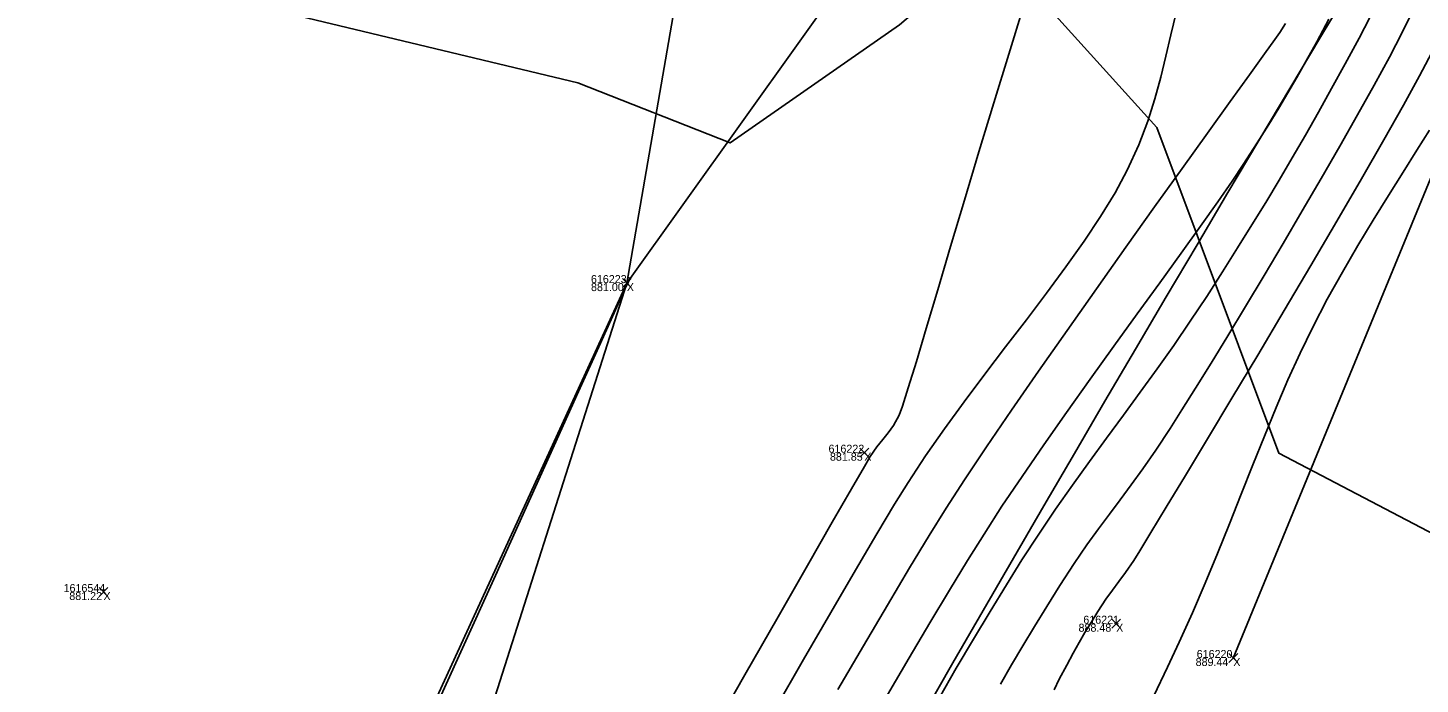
# Model space of a CAD drawing. Extents: x 1957117 to 1971063, y 701601 to 715861.
# Drawn here: x 1963562.9 to 1963623.8, y 706954.2 to 706982.9 of the extents above; entities that cross this region are included whole.
import ezdxf

# ---------------------------------------------------------------- set-up
doc = ezdxf.new("R2010")
doc.units = 0
for name, color, linetype in [('AP_X_Lights', 7, 'Continuous'), ('DT_X_Break_Line', 7, 'Continuous'), ('DT_X_Contour_Major', 7, 'Continuous'), ('DT_X_Contour_Minor', 7, 'Continuous'), ('DT_X_TIN_Hull', 7, 'Continuous'), ('GE_X_CL_20', 7, 'Continuous'), ('PV_P_Shoulder', 7, 'Continuous'), ('RS_Raster1', 7, 'Continuous'), ('RW_X_Esmt_RR', 7, 'Continuous'), ('SC_Scratch1', 7, 'Continuous'), ('SC_Shading5', 7, 'Continuous'), ('VG_X_Tree_Line_Rt', 7, 'Continuous')]:
    doc.layers.add(name, color=color, linetype=linetype)

msp = doc.modelspace()

# ---------------------------------------------------------------- linework, layer by layer
at = {"layer": 'AP_X_Lights'}
for p, q in [((1963588.92, 706971.57), (1963589.308, 706971.96)), ((1963588.92, 706971.96), (1963589.308, 706971.57)), ((1963599.304, 706964.153), (1963599.692, 706964.543)), ((1963599.304, 706964.543), (1963599.692, 706964.153)), ((1963566.038, 706958.061), (1963566.426, 706958.451)), ((1963566.038, 706958.451), (1963566.426, 706958.061)), ((1963610.316, 706956.676), (1963610.704, 706957.066)), ((1963610.316, 706957.066), (1963610.704, 706956.676)), ((1963615.436, 706955.177), (1963615.824, 706955.567)), ((1963615.436, 706955.567), (1963615.824, 706955.177))]:
    msp.add_line(p, q, dxfattribs=at)
at = {"layer": 'DT_X_Break_Line'}
for points in [[(1963549.31, 706900.902), (1963567.723, 706925.142), (1963581.753, 706948.682), (1963589.114, 706971.765), (1963604.241, 706992.933), (1963630.24, 707037.886), (1963653.883, 707082.082), (1963697.483, 707112.719), (1963727.123, 707153.396), (1963737.102, 707174.095), (1963750.986, 707197.42), (1963762.997, 707214.654), (1963786.295, 707233.762), (1963816.245, 707273.278), (1963881.4, 707289.893)], [(1963755.335, 707163.417), (1963742.426, 707142.889), (1963713.346, 707102.006), (1963684.825, 707060.495), (1963659.346, 707017.806), (1963625.621, 706979.668), (1963615.63, 706955.372)]]:
    msp.add_lwpolyline(points, dxfattribs=at)
at = {"layer": 'DT_X_Contour_Major'}
msp.add_lwpolyline([(1963619.816, 706983.304), (1963619.282, 706982.317), (1963618.824, 706981.483), (1963618.414, 706980.753), (1963618.023, 706980.079), (1963617.622, 706979.411), (1963617.182, 706978.7), (1963616.673, 706977.897), (1963616.066, 706976.952), (1963615.579, 706976.221), (1963614.949, 706975.314), (1963614.197, 706974.255), (1963613.346, 706973.07), (1963612.417, 706971.783), (1963611.43, 706970.419), (1963610.409, 706969.002), (1963609.373, 706967.558), (1963608.344, 706966.112), (1963607.345, 706964.687), (1963606.395, 706963.31), (1963605.517, 706962.004), (1963604.733, 706960.794), (1963604.013, 706959.64), (1963603.218, 706958.337), (1963602.363, 706956.907), (1963601.458, 706955.373), (1963600.518, 706953.757)], dxfattribs=at)
msp.add_lwpolyline([(1963619.816, 706983.304), (1963619.282, 706982.317), (1963618.824, 706981.483), (1963618.414, 706980.753), (1963618.023, 706980.079), (1963617.622, 706979.411), (1963617.182, 706978.7), (1963616.673, 706977.897), (1963616.066, 706976.952), (1963615.579, 706976.221), (1963614.949, 706975.314), (1963614.197, 706974.255), (1963613.346, 706973.07), (1963612.417, 706971.783), (1963611.43, 706970.419), (1963610.409, 706969.002), (1963609.373, 706967.558), (1963608.344, 706966.112), (1963607.345, 706964.687), (1963606.395, 706963.31), (1963605.517, 706962.004), (1963604.733, 706960.794), (1963604.013, 706959.64), (1963603.218, 706958.337), (1963602.363, 706956.907), (1963601.458, 706955.373), (1963600.518, 706953.757)], dxfattribs=at)
at = {"layer": 'DT_X_Contour_Minor'}
for points in [[(1963623.693, 706984.11), (1963623.012, 706982.721), (1963622.458, 706981.649), (1963621.79, 706980.425), (1963621.061, 706979.119), (1963620.286, 706977.752), (1963619.476, 706976.345), (1963618.646, 706974.92), (1963617.81, 706973.498), (1963616.979, 706972.099), (1963616.168, 706970.747), (1963615.39, 706969.461), (1963614.658, 706968.263), (1963613.986, 706967.174), (1963613.386, 706966.217), (1963612.873, 706965.411), (1963612.242, 706964.455), (1963611.681, 706963.644), (1963611.17, 706962.937), (1963610.689, 706962.293), (1963610.219, 706961.668), (1963609.74, 706961.023), (1963609.233, 706960.314), (1963608.677, 706959.5), (1963608.053, 706958.539), (1963607.477, 706957.623), (1963606.94, 706956.749), (1963606.43, 706955.903), (1963605.94, 706955.068), (1963605.458, 706954.229)], [(1963623.693, 706984.11), (1963623.012, 706982.721), (1963622.458, 706981.649), (1963621.79, 706980.425), (1963621.061, 706979.119), (1963620.286, 706977.752), (1963619.476, 706976.345), (1963618.646, 706974.92), (1963617.81, 706973.498), (1963616.979, 706972.099), (1963616.168, 706970.747), (1963615.39, 706969.461), (1963614.658, 706968.263), (1963613.986, 706967.174), (1963613.386, 706966.217), (1963612.873, 706965.411), (1963612.242, 706964.455), (1963611.681, 706963.644), (1963611.17, 706962.937), (1963610.689, 706962.293), (1963610.219, 706961.668), (1963609.74, 706961.023), (1963609.233, 706960.314), (1963608.677, 706959.5), (1963608.053, 706958.539), (1963607.477, 706957.623), (1963606.94, 706956.749), (1963606.43, 706955.903), (1963605.94, 706955.068), (1963605.458, 706954.229)], [(1963606.451, 706983.818), (1963605.811, 706981.768), (1963605.159, 706979.644), (1963604.51, 706977.5), (1963603.877, 706975.389), (1963603.274, 706973.363), (1963602.714, 706971.476), (1963602.209, 706969.781), (1963601.775, 706968.332), (1963601.423, 706967.181), (1963601.168, 706966.382), (1963601.023, 706965.988), (1963600.776, 706965.544), (1963600.541, 706965.212), (1963600.303, 706964.921), (1963600.045, 706964.599), (1963599.752, 706964.176), (1963599.5, 706963.748), (1963598.935, 706962.77), (1963598.094, 706961.306), (1963597.013, 706959.419), (1963595.729, 706957.175), (1963594.279, 706954.638), (1963592.698, 706951.872)], [(1963606.451, 706983.818), (1963605.811, 706981.768), (1963605.159, 706979.644), (1963604.51, 706977.5), (1963603.877, 706975.389), (1963603.274, 706973.363), (1963602.714, 706971.476), (1963602.209, 706969.781), (1963601.775, 706968.332), (1963601.423, 706967.181), (1963601.168, 706966.382), (1963601.023, 706965.988), (1963600.776, 706965.544), (1963600.541, 706965.212), (1963600.303, 706964.921), (1963600.045, 706964.599), (1963599.752, 706964.176), (1963599.5, 706963.748), (1963598.935, 706962.77), (1963598.094, 706961.306), (1963597.013, 706959.419), (1963595.729, 706957.175), (1963594.279, 706954.638), (1963592.698, 706951.872)], [(1963613.127, 706983.581), (1963612.897, 706982.624), (1963612.684, 706981.693), (1963612.463, 706980.766), (1963612.208, 706979.824), (1963611.894, 706978.847), (1963611.497, 706977.813), (1963610.991, 706976.704), (1963610.46, 706975.716), (1963609.825, 706974.677), (1963609.104, 706973.594), (1963608.312, 706972.476), (1963607.466, 706971.328), (1963606.583, 706970.157), (1963605.678, 706968.971), (1963604.769, 706967.776), (1963603.871, 706966.58), (1963603.001, 706965.388), (1963602.176, 706964.209), (1963601.412, 706963.048), (1963600.825, 706962.097), (1963600.05, 706960.804), (1963599.112, 706959.213), (1963598.036, 706957.368), (1963596.846, 706955.311), (1963595.566, 706953.088)], [(1963613.127, 706983.581), (1963612.897, 706982.624), (1963612.684, 706981.693), (1963612.463, 706980.766), (1963612.208, 706979.824), (1963611.894, 706978.847), (1963611.497, 706977.813), (1963610.991, 706976.704), (1963610.46, 706975.716), (1963609.825, 706974.677), (1963609.104, 706973.594), (1963608.312, 706972.476), (1963607.466, 706971.328), (1963606.583, 706970.157), (1963605.678, 706968.971), (1963604.769, 706967.776), (1963603.871, 706966.58), (1963603.001, 706965.388), (1963602.176, 706964.209), (1963601.412, 706963.048), (1963600.825, 706962.097), (1963600.05, 706960.804), (1963599.112, 706959.213), (1963598.036, 706957.368), (1963596.846, 706955.311), (1963595.566, 706953.088)], [(1963617.91, 706983.11), (1963617.663, 706982.722), (1963617.453, 706982.422), (1963617.002, 706981.79), (1963616.34, 706980.869), (1963615.497, 706979.698), (1963614.504, 706978.318), (1963613.392, 706976.77), (1963612.192, 706975.093), (1963610.934, 706973.329), (1963609.648, 706971.517), (1963608.365, 706969.699), (1963607.117, 706967.914), (1963605.932, 706966.203), (1963604.843, 706964.607), (1963603.88, 706963.166), (1963603.072, 706961.921), (1963602.332, 706960.73), (1963601.47, 706959.308), (1963600.506, 706957.687), (1963599.459, 706955.903), (1963598.348, 706953.991)], [(1963617.91, 706983.11), (1963617.663, 706982.722), (1963617.453, 706982.422), (1963617.002, 706981.79), (1963616.34, 706980.869), (1963615.497, 706979.698), (1963614.504, 706978.318), (1963613.392, 706976.77), (1963612.192, 706975.093), (1963610.934, 706973.329), (1963609.648, 706971.517), (1963608.365, 706969.699), (1963607.117, 706967.914), (1963605.932, 706966.203), (1963604.843, 706964.607), (1963603.88, 706963.166), (1963603.072, 706961.921), (1963602.332, 706960.73), (1963601.47, 706959.308), (1963600.506, 706957.687), (1963599.459, 706955.903), (1963598.348, 706953.991)], [(1963621.605, 706983.376), (1963621.137, 706982.476), (1963620.524, 706981.347), (1963619.932, 706980.27), (1963619.353, 706979.234), (1963618.782, 706978.229), (1963618.211, 706977.245), (1963617.636, 706976.27), (1963617.05, 706975.295), (1963616.446, 706974.31), (1963615.819, 706973.302), (1963615.162, 706972.263), (1963614.47, 706971.182), (1963613.753, 706970.094), (1963613.028, 706969.039), (1963612.298, 706968.009), (1963611.563, 706966.994), (1963610.824, 706965.988), (1963610.083, 706964.982), (1963609.342, 706963.967), (1963608.6, 706962.936), (1963607.861, 706961.882), (1963607.125, 706960.794), (1963606.393, 706959.667), (1963605.709, 706958.574), (1963604.999, 706957.412), (1963604.268, 706956.192), (1963603.522, 706954.925), (1963602.766, 706953.621)], [(1963621.605, 706983.376), (1963621.137, 706982.476), (1963620.524, 706981.347), (1963619.932, 706980.27), (1963619.353, 706979.234), (1963618.782, 706978.229), (1963618.211, 706977.245), (1963617.636, 706976.27), (1963617.05, 706975.295), (1963616.446, 706974.31), (1963615.819, 706973.302), (1963615.162, 706972.263), (1963614.47, 706971.182), (1963613.753, 706970.094), (1963613.028, 706969.039), (1963612.298, 706968.009), (1963611.563, 706966.994), (1963610.824, 706965.988), (1963610.083, 706964.982), (1963609.342, 706963.967), (1963608.6, 706962.936), (1963607.861, 706961.882), (1963607.125, 706960.794), (1963606.393, 706959.667), (1963605.709, 706958.574), (1963604.999, 706957.412), (1963604.268, 706956.192), (1963603.522, 706954.925), (1963602.766, 706953.621)], [(1963624.437, 706982.101), (1963623.779, 706980.821), (1963623.076, 706979.544), (1963622.218, 706978.026), (1963621.235, 706976.319), (1963620.161, 706974.473), (1963619.025, 706972.54), (1963617.86, 706970.571), (1963616.698, 706968.616), (1963615.569, 706966.728), (1963614.506, 706964.957), (1963613.539, 706963.353), (1963612.702, 706961.969), (1963612.024, 706960.854), (1963611.539, 706960.062), (1963611.276, 706959.641), (1963610.925, 706959.117), (1963610.63, 706958.711), (1963610.354, 706958.345), (1963610.061, 706957.938), (1963609.713, 706957.412), (1963609.413, 706956.932), (1963609.145, 706956.489), (1963608.891, 706956.051), (1963608.632, 706955.587), (1963608.35, 706955.064), (1963608.025, 706954.451), (1963607.794, 706953.983)], [(1963624.437, 706982.101), (1963623.779, 706980.821), (1963623.076, 706979.544), (1963622.218, 706978.026), (1963621.235, 706976.319), (1963620.161, 706974.473), (1963619.025, 706972.54), (1963617.86, 706970.571), (1963616.698, 706968.616), (1963615.569, 706966.728), (1963614.506, 706964.957), (1963613.539, 706963.353), (1963612.702, 706961.969), (1963612.024, 706960.854), (1963611.539, 706960.062), (1963611.276, 706959.641), (1963610.925, 706959.117), (1963610.63, 706958.711), (1963610.354, 706958.345), (1963610.061, 706957.938), (1963609.713, 706957.412), (1963609.413, 706956.932), (1963609.145, 706956.489), (1963608.891, 706956.051), (1963608.632, 706955.587), (1963608.35, 706955.064), (1963608.025, 706954.451), (1963607.794, 706953.983)], [(1963624.204, 706978.457), (1963623.654, 706977.57), (1963623.054, 706976.613), (1963622.416, 706975.595), (1963621.752, 706974.523), (1963621.077, 706973.403), (1963620.402, 706972.245), (1963619.742, 706971.055), (1963619.107, 706969.841), (1963618.556, 706968.706), (1963618.023, 706967.53), (1963617.503, 706966.319), (1963616.991, 706965.079), (1963616.483, 706963.816), (1963615.974, 706962.534), (1963615.461, 706961.241), (1963614.939, 706959.941), (1963614.403, 706958.641), (1963613.849, 706957.346), (1963613.272, 706956.062), (1963612.759, 706954.971), (1963612.156, 706953.718)], [(1963624.204, 706978.457), (1963623.654, 706977.57), (1963623.054, 706976.613), (1963622.416, 706975.595), (1963621.752, 706974.523), (1963621.077, 706973.403), (1963620.402, 706972.245), (1963619.742, 706971.055), (1963619.107, 706969.841), (1963618.556, 706968.706), (1963618.023, 706967.53), (1963617.503, 706966.319), (1963616.991, 706965.079), (1963616.483, 706963.816), (1963615.974, 706962.534), (1963615.461, 706961.241), (1963614.939, 706959.941), (1963614.403, 706958.641), (1963613.849, 706957.346), (1963613.272, 706956.062), (1963612.759, 706954.971), (1963612.156, 706953.718)], [(1963580.435, 706952.487), (1963581.933, 706955.803), (1963583.37, 706958.982), (1963584.713, 706961.956), (1963585.934, 706964.659), (1963587.002, 706967.022), (1963587.887, 706968.98), (1963588.558, 706970.465), (1963588.985, 706971.41), (1963589.138, 706971.748), (1963589.216, 706971.884), (1963589.261, 706971.971), (1963589.209, 706971.988), (1963589.155, 706971.999)], [(1963580.435, 706952.487), (1963581.933, 706955.803), (1963583.37, 706958.982), (1963584.713, 706961.956), (1963585.934, 706964.659), (1963587.002, 706967.022), (1963587.887, 706968.98), (1963588.558, 706970.465), (1963588.985, 706971.41), (1963589.138, 706971.748), (1963589.216, 706971.884), (1963589.261, 706971.971), (1963589.209, 706971.988), (1963589.155, 706971.999)]]:
    msp.add_lwpolyline(points, dxfattribs=at)
at = {"layer": 'DT_X_TIN_Hull'}
msp.add_lwpolyline([(1963703.286, 707168.809), (1963648.079, 707085.514), (1963621.011, 707043.83), (1963593.877, 706999.304), (1963589.114, 706971.765), (1963567.723, 706925.142), (1963549.31, 706900.902), (1963528.347, 706884.461), (1963517.147, 706862.571), (1963523.867, 706855.857), (1963523.011, 706853.339), (1963521.692, 706850.009), (1963519.369, 706846.113), (1963518.594, 706843.545), (1963516.406, 706840.496), (1963508.17, 706822.684), (1963495.509, 706817.37), (1963480.654, 706774.214)], dxfattribs=at)
at = {"layer": 'GE_X_CL_20'}
msp.add_arc((1965275.353, 705991.399), 1909.859, 144.852303, 166.495347, dxfattribs=at)
at = {"layer": 'RW_X_Esmt_RR'}
for radius, end in [(1929.859, 154.913686), (1879.859, 166.495347)]:
    msp.add_arc((1965275.353, 705991.399), radius, 144.852303, end, dxfattribs=at)
at = {"layer": 'SC_Shading5'}
for points in [[(1963589.678, 706586.994), (1963626.625, 706689.548), (1963651.76, 706746.832), (1963668.09, 706778.596), (1963682.768, 706805.402), (1963734.424, 706911.594), (1963826.849, 707116.717), (1963877.258, 707215.645), (1963964.981, 707354.472), (1964070.526, 707509.355), (1964132.574, 707601.994), (1964163.9, 707642.169), (1964191.2, 707685.167), (1964278.98, 707807.131), (1964326.11, 707874.364), (1964396.427, 707968.962), (1964508.519, 708133.679), (1964655.588, 708336.552), (1964745.319, 708429.172), (1964840.327, 708522.317), (1964988.178, 708660.245), (1965089.796, 708739.041), (1965251.743, 708835.216), (1965415.807, 708922.048), (1965866.2, 709149.38), (1966173.543, 709294.131), (1966283.627, 709338.196), (1966534.003, 709419.214), (1966689.084, 709471.266), (1967008.468, 709641.817), (1967166.677, 709750.124), (1967422.113, 709931.083), (1967818.707, 710198.831), (1968187.021, 710459.852), (1968360.589, 710592.493), (1968496.543, 710707.847), (1968606.427, 710809.378), (1968733.391, 710937.091), (1968807.28, 711025.4), (1968843.008, 711077.094), (1968863.233, 711106.099), (1968909.747, 711171.311), (1968974.133, 711279.559), (1969130.932, 711546.915), (1969247.433, 711744.686), (1969402.714, 712016.424), (1969505.287, 712191.789), (1969666.311, 712460.805), (1969771.586, 712639.896), (1969880.058, 712820.917), (1969964.994, 712955.706), (1969990.005, 713000.084), (1970030.065, 713068.479)], [(1963609.915, 706579.703), (1963646.615, 706681.572), (1963671.193, 706737.585), (1963687.092, 706768.511), (1963701.884, 706795.526), (1963753.906, 706902.469), (1963846.249, 707107.41), (1963895.973, 707204.994), (1963982.966, 707342.667), (1964088.35, 707497.312), (1964150.015, 707589.379), (1964181.502, 707629.761), (1964209.024, 707673.109), (1964296.517, 707794.674), (1964343.552, 707861.772), (1964413.958, 707956.489), (1964526.123, 708121.313), (1964672.104, 708322.686), (1964760.576, 708414.006), (1964855.195, 708506.77), (1965002.134, 708643.847), (1965101.925, 708721.226), (1965262.272, 708816.451), (1965425.685, 708902.939), (1965875.63, 709130.044), (1966182.13, 709274.398), (1966290.944, 709317.954), (1966540.737, 709398.785), (1966697.632, 709451.445), (1967019.644, 709623.399), (1967178.971, 709732.471), (1967434.35, 709913.39), (1967830.945, 710181.14), (1968199.774, 710442.525), (1968374.086, 710575.735), (1968510.806, 710691.739), (1968621.36, 710793.889), (1968749.296, 710922.58), (1968824.413, 711012.355), (1968860.678, 711064.827), (1968880.812, 711093.701), (1968927.778, 711159.547), (1968992.655, 711268.62), (1969149.476, 711536.015), (1969266.039, 711733.891), (1969421.336, 712005.657), (1969523.8, 712180.835), (1969684.812, 712449.831), (1969790.084, 712628.917), (1969898.385, 712809.653), (1969983.474, 712944.685), (1970008.657, 712989.367), (1970048.626, 713057.607)]]:
    msp.add_spline(points, degree=3, dxfattribs=at)
at = {"layer": 'VG_X_Tree_Line_Rt'}
msp.add_lwpolyline([(1963573.77, 706983.682), (1963586.97, 706980.515), (1963593.632, 706977.894), (1963601.041, 706983.061), (1963605.103, 706986.528), (1963612.286, 706978.568), (1963617.621, 706964.323), (1963626.613, 706959.62), (1963642.596, 706955.368), (1963650.263, 706957.291), (1963648.963, 706966.769), (1963654.876, 706975.478), (1963659.941, 706988.619), (1963650.585, 706991.177), (1963650.585, 706991.177), (1963650.632, 707011.544), (1963643.617, 707014.813), (1963640.72, 707020.039), (1963646.459, 707025.105), (1963651.969, 707033.835), (1963650.594, 707043.819), (1963652.976, 707045.449), (1963657.236, 707035.654)], dxfattribs=at)

# ---------------------------------------------------------------- texts
at = {"layer": 'PV_P_Shoulder'}
for s, p in [('881.00', (1963587.549, 706971.415)), ('881.85', (1963597.996, 706963.998)), ('881.22', (1963564.739, 706957.906)), ('888.48', (1963608.865, 706956.521)), ('889.44', (1963613.985, 706955.022))]:
    msp.add_text(s, height=0.35, dxfattribs=at).set_placement(p)
at = {"layer": 'RS_Raster1'}
for s, p in [('616223', (1963587.546, 706971.765)), ('616222', (1963597.933, 706964.348)), ('1616544', (1963564.488, 706958.256)), ('616221', (1963609.074, 706956.871)), ('616220', (1963614.032, 706955.372))]:
    msp.add_text(s, height=0.35, dxfattribs=at).set_placement(p)
at = {"layer": 'SC_Scratch1'}
for p in [(1963589.114, 706971.415), (1963599.498, 706963.998), (1963566.232, 706957.906), (1963610.51, 706956.521), (1963615.63, 706955.022)]:
    msp.add_text('X', height=0.35, dxfattribs=at).set_placement(p)

doc.saveas('drawing.dxf')
